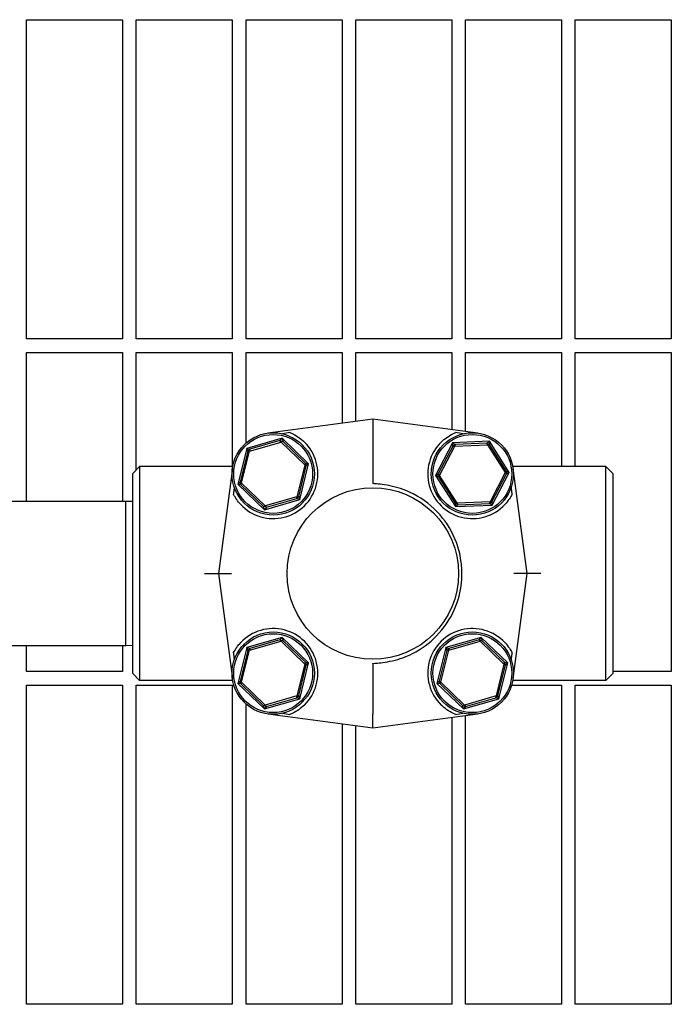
# Model space of a CAD drawing. Header units: inches. Extents: x 5 to 1128, y -85 to 748.
# Tile 658 of 689: x 790.61 to 796.55, y 566.77 to 575.73. Entities that reach past the tile are written whole.
import ezdxf

# ---------------------------------------------------------------- set-up
doc = ezdxf.new("R2010")
doc.units = ezdxf.units.IN
doc.header["$LTSCALE"] = 32
doc.header["$MEASUREMENT"] = 0
doc.layers.add('Visible (ANSI)', color=7, linetype='Continuous', lineweight=30)

msp = doc.modelspace()

# ---------------------------------------------------------------- linework, layer by layer
at = {"layer": 'Visible (ANSI)'}
for p, q in [((790.67313, 572.82853), (790.67313, 575.73478)), ((790.67313, 575.73478), (791.54813, 575.73478)), ((791.54813, 575.73478), (791.54813, 572.82853)), ((791.67313, 572.82853), (791.67313, 575.73478)), ((791.67313, 575.73478), (792.54813, 575.73478)), ((792.54813, 575.73478), (792.54813, 572.82853)), ((792.67313, 572.82853), (792.67313, 575.73478)), ((792.67313, 575.73478), (793.54813, 575.73478)), ((793.54813, 575.73478), (793.54813, 572.82853)), ((793.67313, 572.82853), (793.67313, 575.73478)), ((793.67313, 575.73478), (794.54813, 575.73478)), ((794.54813, 575.73478), (794.54813, 572.82853)), ((794.67313, 572.82853), (794.67313, 575.73478)), ((794.67313, 575.73478), (795.54813, 575.73478)), ((795.54813, 575.73478), (795.54813, 572.82853)), ((795.67313, 572.82853), (795.67313, 575.73478)), ((795.67313, 575.73478), (796.54813, 575.73478)), ((796.54813, 575.73478), (796.54813, 572.82853)), ((791.54813, 572.82853), (790.67313, 572.82853)), ((792.54813, 572.82853), (791.67313, 572.82853)), ((793.54813, 572.82853), (792.67313, 572.82853)), ((794.54813, 572.82853), (793.67313, 572.82853)), ((795.54813, 572.82853), (794.67313, 572.82853)), ((796.54813, 572.82853), (795.67313, 572.82853)), ((790.67313, 571.34728), (790.67313, 572.70353)), ((790.67313, 572.70353), (791.54813, 572.70353)), ((791.54813, 572.70353), (791.54813, 571.34728)), ((791.67313, 571.63369), (791.67313, 572.70353)), ((791.67313, 572.70353), (792.54813, 572.70353)), ((792.54813, 572.70353), (792.54813, 571.66353)), ((792.67313, 571.87854), (792.67313, 572.70353)), ((792.67313, 572.70353), (793.54813, 572.70353)), ((793.54813, 572.70353), (793.54813, 572.05878)), ((793.67313, 572.07542), (793.67313, 572.70353)), ((793.67313, 572.70353), (794.54813, 572.70353)), ((794.54813, 572.70353), (794.54813, 572.00016)), ((794.67313, 571.98352), (794.67313, 572.70353)), ((794.67313, 572.70353), (795.54813, 572.70353)), ((795.54813, 572.70353), (795.54813, 571.66353)), ((795.67313, 571.66353), (795.67313, 572.70353)), ((795.67313, 572.70353), (796.54813, 572.70353)), ((796.54813, 572.70353), (796.54813, 569.79728)), ((793.82798, 572.09603), (792.87131, 571.96868)), ((794.78464, 571.96868), (793.82798, 572.09603)), ((793.82798, 572.09603), (793.82798, 571.9708)), ((793.82798, 571.9708), (793.82798, 571.56502)), ((793.00161, 571.92267), (792.67913, 571.8298)), ((792.70512, 571.80476), (792.99292, 571.88765)), ((792.98225, 571.90083), (792.70714, 571.8216)), ((792.98225, 571.90083), (793.00161, 571.92267)), ((792.98225, 571.90083), (793.00851, 571.89432)), ((792.99292, 571.88765), (792.98225, 571.90083)), ((793.00851, 571.89432), (792.99292, 571.88765)), ((792.99292, 571.88765), (793.2086, 571.67984)), ((793.00161, 571.92267), (793.00851, 571.89432)), ((793.24328, 571.68983), (793.00161, 571.92267)), ((793.21469, 571.69568), (793.00851, 571.89432)), ((794.55481, 571.87996), (794.39989, 571.58228)), ((794.55729, 571.85089), (794.42513, 571.59693)), ((794.43594, 571.58386), (794.5742, 571.84953)), ((794.89007, 571.89464), (794.55481, 571.87996)), ((794.55481, 571.87996), (794.58012, 571.86543)), ((794.55729, 571.85089), (794.55481, 571.87996)), ((794.55729, 571.85089), (794.58012, 571.86543)), ((794.5742, 571.84953), (794.55729, 571.85089)), ((794.58012, 571.86543), (794.5742, 571.84953)), ((794.5742, 571.84953), (794.87341, 571.86264)), ((794.86613, 571.87796), (794.58012, 571.86543)), ((794.86613, 571.87796), (794.89007, 571.89464)), ((794.86613, 571.87796), (794.89014, 571.86546)), ((794.87341, 571.86264), (794.86613, 571.87796)), ((794.89014, 571.86546), (794.87341, 571.86264)), ((794.87341, 571.86264), (795.03437, 571.61006)), ((794.89007, 571.89464), (794.89014, 571.86546)), ((795.07042, 571.61164), (794.89007, 571.89464)), ((795.044, 571.62403), (794.89014, 571.86546)), ((792.67913, 571.8298), (792.59832, 571.50409)), ((792.68836, 571.80211), (792.61942, 571.52424)), ((792.633, 571.51407), (792.70512, 571.80476)), ((792.67913, 571.8298), (792.70714, 571.8216)), ((792.68836, 571.80211), (792.67913, 571.8298)), ((792.68836, 571.80211), (792.70714, 571.8216)), ((792.70512, 571.80476), (792.68836, 571.80211)), ((792.70714, 571.8216), (792.70512, 571.80476)), ((793.2086, 571.67984), (793.13648, 571.38916)), ((793.15324, 571.3918), (793.22218, 571.66967)), ((793.16247, 571.36412), (793.24328, 571.68983)), ((793.2086, 571.67984), (793.21469, 571.69568)), ((793.22218, 571.66967), (793.2086, 571.67984)), ((793.21469, 571.69568), (793.22218, 571.66967)), ((793.21469, 571.69568), (793.24328, 571.68983)), ((793.24328, 571.68983), (793.22218, 571.66967)), ((791.64048, 571.60103), (791.70298, 571.66353)), ((791.64048, 569.77853), (791.64048, 571.60103)), ((791.70298, 571.66353), (791.70298, 569.71603)), ((792.55175, 571.66353), (791.70298, 571.66353)), ((792.54908, 571.64644), (792.42173, 570.68978)), ((794.39989, 571.58228), (794.42513, 571.59693)), ((794.42631, 571.56989), (794.39989, 571.58228)), ((794.39989, 571.58228), (794.58024, 571.29927)), ((794.42513, 571.59693), (794.43594, 571.58386)), ((794.42631, 571.56989), (794.42513, 571.59693)), ((794.43594, 571.58386), (794.42631, 571.56989)), ((794.59689, 571.33128), (794.43594, 571.58386)), ((795.03437, 571.61006), (794.89611, 571.34438)), ((794.91302, 571.34303), (795.04518, 571.59699)), ((794.9155, 571.31395), (795.07042, 571.61164)), ((795.03437, 571.61006), (795.044, 571.62403)), ((795.04518, 571.59699), (795.03437, 571.61006)), ((795.044, 571.62403), (795.04518, 571.59699)), ((795.044, 571.62403), (795.07042, 571.61164)), ((795.07042, 571.61164), (795.04518, 571.59699)), ((795.95298, 571.66353), (795.1042, 571.66353)), ((795.23423, 570.68978), (795.10688, 571.64644)), ((795.95298, 569.71603), (795.95298, 571.66353)), ((796.01548, 571.60103), (795.95298, 571.66353)), ((796.01548, 571.60103), (796.01548, 569.77853)), ((792.59832, 571.50409), (792.61942, 571.52424)), ((792.62691, 571.49824), (792.59832, 571.50409)), ((792.59832, 571.50409), (792.83999, 571.27125)), ((792.61942, 571.52424), (792.633, 571.51407)), ((792.62691, 571.49824), (792.61942, 571.52424)), ((792.633, 571.51407), (792.62691, 571.49824)), ((792.62691, 571.49824), (792.83308, 571.2996)), ((792.84868, 571.30627), (792.633, 571.51407)), ((793.82798, 571.56502), (793.82798, 571.51091)), ((794.42631, 571.56989), (794.58017, 571.32845)), ((791.57798, 571.34728), (789.01548, 571.34728)), ((791.57798, 570.03228), (791.57798, 571.34728)), ((791.64048, 571.34564), (791.57798, 571.34728)), ((792.83999, 571.27125), (793.16247, 571.36412)), ((793.13648, 571.38916), (792.84868, 571.30627)), ((792.85935, 571.29308), (793.13446, 571.37231)), ((793.15324, 571.3918), (793.13446, 571.37231)), ((793.13446, 571.37231), (793.13648, 571.38916)), ((793.16247, 571.36412), (793.13446, 571.37231)), ((793.13648, 571.38916), (793.15324, 571.3918)), ((793.15324, 571.3918), (793.16247, 571.36412)), ((794.58017, 571.32845), (794.59689, 571.33128)), ((794.60418, 571.31596), (794.58017, 571.32845)), ((794.58024, 571.29927), (794.58017, 571.32845)), ((794.60418, 571.31596), (794.58024, 571.29927)), ((794.58024, 571.29927), (794.9155, 571.31395)), ((794.89611, 571.34438), (794.59689, 571.33128)), ((794.59689, 571.33128), (794.60418, 571.31596)), ((794.60418, 571.31596), (794.89019, 571.32848)), ((794.89019, 571.32848), (794.89611, 571.34438)), ((794.91302, 571.34303), (794.89019, 571.32848)), ((794.9155, 571.31395), (794.89019, 571.32848)), ((794.89611, 571.34438), (794.91302, 571.34303)), ((794.91302, 571.34303), (794.9155, 571.31395)), ((792.83308, 571.2996), (792.84868, 571.30627)), ((792.85935, 571.29308), (792.83308, 571.2996)), ((792.83999, 571.27125), (792.83308, 571.2996)), ((792.85935, 571.29308), (792.83999, 571.27125)), ((792.84868, 571.30627), (792.85935, 571.29308)), ((792.29562, 570.68978), (792.42173, 570.68978)), ((792.42173, 570.68978), (792.54129, 570.68978)), ((792.42173, 570.68978), (792.54908, 569.73312)), ((795.10688, 569.73312), (795.23423, 570.68978)), ((795.23423, 570.68978), (795.11467, 570.68978)), ((795.36033, 570.68978), (795.23423, 570.68978)), ((793.00161, 570.10831), (792.67913, 570.01544)), ((792.70512, 569.9904), (792.99292, 570.07329)), ((792.98225, 570.08648), (792.70714, 570.00725)), ((792.98225, 570.08648), (793.00161, 570.10831)), ((792.98225, 570.08648), (793.00851, 570.07996)), ((792.99292, 570.07329), (792.98225, 570.08648)), ((793.00851, 570.07996), (792.99292, 570.07329)), ((792.99292, 570.07329), (793.2086, 569.86549)), ((793.00161, 570.10831), (793.00851, 570.07996)), ((793.24328, 569.87547), (793.00161, 570.10831)), ((793.21469, 569.88132), (793.00851, 570.07996)), ((794.81596, 570.10831), (794.49349, 570.01544)), ((794.51947, 569.9904), (794.80727, 570.07329)), ((794.7966, 570.08648), (794.52149, 570.00725)), ((794.7966, 570.08648), (794.81596, 570.10831)), ((794.7966, 570.08648), (794.82287, 570.07996)), ((794.80727, 570.07329), (794.7966, 570.08648)), ((794.82287, 570.07996), (794.80727, 570.07329)), ((794.80727, 570.07329), (795.02296, 569.86549)), ((794.81596, 570.10831), (794.82287, 570.07996)), ((795.05763, 569.87547), (794.81596, 570.10831)), ((795.02904, 569.88132), (794.82287, 570.07996)), ((791.57798, 570.03228), (789.01548, 570.03228)), ((790.67313, 569.79728), (790.67313, 570.03228)), ((791.54813, 570.03228), (791.54813, 569.79728)), ((791.64048, 570.03392), (791.57798, 570.03228)), ((792.67913, 570.01544), (792.59832, 569.68973)), ((792.68836, 569.98776), (792.61942, 569.70989)), ((792.633, 569.69972), (792.70512, 569.9904)), ((792.67913, 570.01544), (792.70714, 570.00725)), ((792.68836, 569.98776), (792.67913, 570.01544)), ((792.68836, 569.98776), (792.70714, 570.00725)), ((792.70512, 569.9904), (792.68836, 569.98776)), ((792.70714, 570.00725), (792.70512, 569.9904)), ((794.49349, 570.01544), (794.41268, 569.68973)), ((794.50272, 569.98776), (794.43378, 569.70989)), ((794.44735, 569.69972), (794.51947, 569.9904)), ((794.49349, 570.01544), (794.52149, 570.00725)), ((794.50272, 569.98776), (794.49349, 570.01544)), ((794.50272, 569.98776), (794.52149, 570.00725)), ((794.51947, 569.9904), (794.50272, 569.98776)), ((794.52149, 570.00725), (794.51947, 569.9904)), ((793.16247, 569.54976), (793.24328, 569.87547)), ((793.2086, 569.86549), (793.21469, 569.88132)), ((793.21469, 569.88132), (793.22218, 569.85532)), ((793.21469, 569.88132), (793.24328, 569.87547)), ((793.24328, 569.87547), (793.22218, 569.85532)), ((794.97682, 569.54976), (795.05763, 569.87547)), ((795.02296, 569.86549), (795.02904, 569.88132)), ((795.02904, 569.88132), (795.03653, 569.85532)), ((795.02904, 569.88132), (795.05763, 569.87547)), ((795.05763, 569.87547), (795.03653, 569.85532)), ((791.54813, 569.79728), (790.67313, 569.79728)), ((793.2086, 569.86549), (793.13648, 569.5748)), ((793.15324, 569.57745), (793.22218, 569.85532)), ((793.22218, 569.85532), (793.2086, 569.86549)), ((793.82798, 569.86865), (793.82798, 569.81454)), ((793.82798, 569.81454), (793.82798, 569.40876)), ((795.02296, 569.86549), (794.95084, 569.5748)), ((794.96759, 569.57745), (795.03653, 569.85532)), ((795.03653, 569.85532), (795.02296, 569.86549)), ((796.54813, 569.79728), (796.01548, 569.79728)), ((791.64048, 569.77853), (791.70298, 569.71603)), ((792.55175, 569.71603), (791.70298, 569.71603)), ((792.59832, 569.68973), (792.61942, 569.70989)), ((792.61942, 569.70989), (792.633, 569.69972)), ((792.62691, 569.68388), (792.61942, 569.70989)), ((792.633, 569.69972), (792.62691, 569.68388)), ((792.84868, 569.49191), (792.633, 569.69972)), ((794.41268, 569.68973), (794.43378, 569.70989)), ((794.43378, 569.70989), (794.44735, 569.69972)), ((794.44127, 569.68388), (794.43378, 569.70989)), ((794.44735, 569.69972), (794.44127, 569.68388)), ((794.66303, 569.49191), (794.44735, 569.69972)), ((795.95298, 569.71603), (795.1042, 569.71603)), ((796.01548, 569.77853), (795.95298, 569.71603)), ((790.67313, 566.76603), (790.67313, 569.67228)), ((790.67313, 569.67228), (791.54813, 569.67228)), ((791.54813, 569.67228), (791.54813, 566.76603)), ((791.67313, 566.76603), (791.67313, 569.67228)), ((791.67313, 569.67228), (792.54813, 569.67228)), ((792.54813, 569.67228), (792.54813, 566.76603)), ((792.62691, 569.68388), (792.59832, 569.68973)), ((792.59832, 569.68973), (792.83999, 569.45689)), ((792.62691, 569.68388), (792.83308, 569.48524)), ((794.44127, 569.68388), (794.41268, 569.68973)), ((794.41268, 569.68973), (794.65435, 569.45689)), ((794.44127, 569.68388), (794.64744, 569.48524)), ((795.09356, 569.67228), (795.54813, 569.67228)), ((795.54813, 569.67228), (795.54813, 566.76603)), ((795.67313, 566.76603), (795.67313, 569.67228)), ((795.67313, 569.67228), (796.54813, 569.67228)), ((796.54813, 569.67228), (796.54813, 566.76603)), ((792.83999, 569.45689), (793.16247, 569.54976)), ((793.13648, 569.5748), (792.84868, 569.49191)), ((792.85935, 569.47873), (793.13446, 569.55796)), ((793.15324, 569.57745), (793.13446, 569.55796)), ((793.13446, 569.55796), (793.13648, 569.5748)), ((793.16247, 569.54976), (793.13446, 569.55796)), ((793.13648, 569.5748), (793.15324, 569.57745)), ((793.15324, 569.57745), (793.16247, 569.54976)), ((794.65435, 569.45689), (794.97682, 569.54976)), ((794.95084, 569.5748), (794.66303, 569.49191)), ((794.67371, 569.47873), (794.94882, 569.55796)), ((794.96759, 569.57745), (794.94882, 569.55796)), ((794.94882, 569.55796), (794.95084, 569.5748)), ((794.97682, 569.54976), (794.94882, 569.55796)), ((794.95084, 569.5748), (794.96759, 569.57745)), ((794.96759, 569.57745), (794.97682, 569.54976)), ((792.67313, 566.76603), (792.67313, 569.50102)), ((792.83308, 569.48524), (792.84868, 569.49191)), ((792.85935, 569.47873), (792.83308, 569.48524)), ((792.83999, 569.45689), (792.83308, 569.48524)), ((792.85935, 569.47873), (792.83999, 569.45689)), ((792.84868, 569.49191), (792.85935, 569.47873)), ((794.64744, 569.48524), (794.66303, 569.49191)), ((794.67371, 569.47873), (794.64744, 569.48524)), ((794.65435, 569.45689), (794.64744, 569.48524)), ((794.67371, 569.47873), (794.65435, 569.45689)), ((794.66303, 569.49191), (794.67371, 569.47873)), ((792.87131, 569.41088), (793.82798, 569.28353)), ((793.82798, 569.28353), (794.78464, 569.41088)), ((793.82798, 569.28353), (793.82798, 569.40876)), ((794.54813, 569.3794), (794.54813, 566.76603)), ((794.67313, 566.76603), (794.67313, 569.39604)), ((793.54813, 569.32078), (793.54813, 566.76603)), ((793.67313, 566.76603), (793.67313, 569.30414)), ((791.54813, 566.76603), (790.67313, 566.76603)), ((792.54813, 566.76603), (791.67313, 566.76603)), ((793.54813, 566.76603), (792.67313, 566.76603)), ((794.54813, 566.76603), (793.67313, 566.76603)), ((795.54813, 566.76603), (794.67313, 566.76603)), ((796.54813, 566.76603), (795.67313, 566.76603))]:
    msp.add_line(p, q, dxfattribs=at)
for centre, radius in [((792.9208, 571.59696), 0.375), ((792.9208, 571.59696), 0.35938), ((794.73515, 571.59696), 0.375), ((794.73515, 571.59696), 0.35938), ((793.82798, 570.68978), 0.78125), ((792.9208, 569.7826), 0.375), ((794.73515, 569.7826), 0.375), ((792.9208, 569.7826), 0.35938), ((794.73515, 569.7826), 0.35938)]:
    msp.add_circle(centre, radius, dxfattribs=at)
for centre, start, end in [((792.9208, 571.59696), 223.267756, 45.717156), ((794.73515, 571.59696), 134.282844, 316.732244), ((792.9208, 569.7826), 314.282844, 136.732244), ((794.73515, 569.7826), 43.267756, 225.717156)]:
    msp.add_arc(centre, 0.40625, start, end, dxfattribs=at)
for centre, major_axis, start_param, end_param in [((794.42754, 572.04974), (-2.38836, -0.31794), 5.3086373, 5.3432368), ((793.22842, 572.04974), (2.38836, -0.31794), 0.9399485, 0.974548), ((794.42754, 569.32982), (-2.38836, 0.31794), 0.9399485, 0.974548), ((793.22842, 569.32982), (2.38836, 0.31794), 5.3086373, 5.3432368)]:
    msp.add_ellipse(centre, major_axis=major_axis, ratio=0.0518795, start_param=start_param, end_param=end_param, dxfattribs=at)
for points, knots in [([(793.07272, 571.97373), (793.08148, 571.9702), (793.09052, 571.96617), (793.1159, 571.95379), (793.13477, 571.94302), (793.1713, 571.91755), (793.18897, 571.90288), (793.20444, 571.88779)], [1.37086357, 1.37086357, 1.37086357, 1.37086357, 1.45431952, 1.45431952, 1.62152004, 1.62152004, 1.78593729, 1.78593729, 1.78593729, 1.78593729]), ([(794.45151, 571.88779), (794.46698, 571.90288), (794.48466, 571.91755), (794.52118, 571.94302), (794.54005, 571.95379), (794.56543, 571.96617), (794.57447, 571.9702), (794.58323, 571.97373)], [0.51624049, 0.51624049, 0.51624049, 0.51624049, 0.68065774, 0.68065774, 0.84785826, 0.84785826, 0.93131421, 0.93131421, 0.93131421, 0.93131421]), ([(794.00797, 571.48348), (793.93729, 571.49972), (793.88038, 571.50396), (793.84453, 571.50751), (793.83744, 571.50824), (793.83129, 571.50936), (793.82999, 571.50967), (793.8288, 571.51013), (793.82847, 571.51029), (793.82817, 571.51053), (793.82809, 571.51061), (793.828, 571.51076), (793.82798, 571.51084), (793.82798, 571.51091)], [0, 0, 0, 0, 0.55289339, 0.55289339, 0.66301744, 0.66301744, 0.70116559, 0.70116559, 0.71560236, 0.71560236, 0.72141188, 0.72141188, 0.72674349, 0.72674349, 0.72674349, 0.72674349]), ([(792.62498, 571.31851), (792.61179, 571.33252), (792.59901, 571.34821), (792.57705, 571.37965), (792.56771, 571.39536), (792.56009, 571.41007)], [0.5372405, 0.5372405, 0.5372405, 0.5372405, 0.68155909, 0.68155909, 0.81916866, 0.81916866, 0.81916866, 0.81916866]), ([(794.00797, 569.89608), (794.07085, 569.91052), (794.13189, 569.93241), (794.27113, 570.00198), (794.34514, 570.05596), (794.47819, 570.1922), (794.53409, 570.27549), (794.60662, 570.44314), (794.62776, 570.52411), (794.63787, 570.6227), (794.63903, 570.63856), (794.64013, 570.66391), (794.64038, 570.67339), (794.64053, 570.69145), (794.64047, 570.70004), (794.64001, 570.71985), (794.63951, 570.73108), (794.63734, 570.76475), (794.63495, 570.78714), (794.62334, 570.86517), (794.60926, 570.91994), (794.55559, 571.06455), (794.50526, 571.1494), (794.37269, 571.30214), (794.28975, 571.3671), (794.13684, 571.44537), (794.07339, 571.46845), (794.00797, 571.48348)], [3.1568039, 3.1568039, 3.1568039, 3.1568039, 3.6500368, 3.6500368, 4.3433226, 4.3433226, 5.1013156, 5.1013156, 5.7353123, 5.7353123, 5.8564738, 5.8564738, 5.9286995, 5.9286995, 5.9941278, 5.9941278, 6.0797236, 6.0797236, 6.2512222, 6.2512222, 6.6809245, 6.6809245, 7.4266324, 7.4266324, 8.222207, 8.222207, 8.7359765, 8.7359765, 8.7359765, 8.7359765]), ([(795.09586, 571.41007), (795.08918, 571.39717), (795.08133, 571.38376), (795.0602, 571.35227), (795.04592, 571.3344), (795.03097, 571.31851)], [1.49579577, 1.49579577, 1.49579577, 1.49579577, 1.61405233, 1.61405233, 1.77819273, 1.77819273, 1.77819273, 1.77819273]), ([(792.56009, 569.96949), (792.56771, 569.9842), (792.57705, 569.99991), (792.59901, 570.03135), (792.61179, 570.04704), (792.62498, 570.06105)], [1.48112908, 1.48112908, 1.48112908, 1.48112908, 1.61873864, 1.61873864, 1.76305724, 1.76305724, 1.76305724, 1.76305724]), ([(795.03097, 570.06105), (795.04591, 570.04518), (795.06017, 570.02733), (795.08131, 569.99583), (795.08917, 569.9824), (795.09586, 569.96949)], [0.53727464, 0.53727464, 0.53727464, 0.53727464, 0.70123165, 0.70123165, 0.81966305, 0.81966305, 0.81966305, 0.81966305]), ([(793.82798, 569.86865), (793.82798, 569.86875), (793.82802, 569.86884), (793.82819, 569.86906), (793.82833, 569.86916), (793.82881, 569.86944), (793.82923, 569.8696), (793.83071, 569.87007), (793.83217, 569.87037), (793.83989, 569.87169), (793.85039, 569.87264), (793.88978, 569.8764), (793.94296, 569.88114), (794.00797, 569.89608)], [0, 0, 0, 0, 0.00152658, 0.00152658, 0.00347355, 0.00347355, 0.00712444, 0.00712444, 0.01690708, 0.01690708, 0.05959749, 0.05959749, 0.22400496, 0.22400496, 0.22400496, 0.22400496]), ([(793.20444, 569.49177), (793.18897, 569.47668), (793.1713, 569.46201), (793.13477, 569.43654), (793.1159, 569.42577), (793.09052, 569.41339), (793.08148, 569.40936), (793.07272, 569.40583)], [0.5162883, 0.5162883, 0.5162883, 0.5162883, 0.68070555, 0.68070555, 0.84790607, 0.84790607, 0.93136202, 0.93136202, 0.93136202, 0.93136202]), ([(794.58323, 569.40583), (794.57447, 569.40936), (794.56543, 569.41339), (794.54005, 569.42577), (794.52118, 569.43654), (794.48466, 569.46201), (794.46698, 569.47668), (794.45151, 569.49177)], [1.37086357, 1.37086357, 1.37086357, 1.37086357, 1.45431952, 1.45431952, 1.62152004, 1.62152004, 1.78593729, 1.78593729, 1.78593729, 1.78593729])]:
    msp.add_open_spline(points, degree=3, knots=knots, dxfattribs=at)
for points, weights in [([(792.56009, 571.41007), (792.56387, 571.44031), (792.56768, 571.47072)], [0.999903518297, 0.999902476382, 0.999907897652]), ([(795.08827, 571.47072), (795.09208, 571.44031), (795.09586, 571.41007)], [0.99990789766, 0.99990247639, 0.999903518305]), ([(792.56768, 569.90884), (792.56387, 569.93925), (792.56009, 569.96949)], [0.999907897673, 0.999902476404, 0.999903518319]), ([(795.09586, 569.96949), (795.09208, 569.93925), (795.08827, 569.90884)], [0.999903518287, 0.999902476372, 0.999907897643])]:
    msp.add_rational_spline(points, weights, degree=2, dxfattribs=at)

doc.saveas('drawing.dxf')
